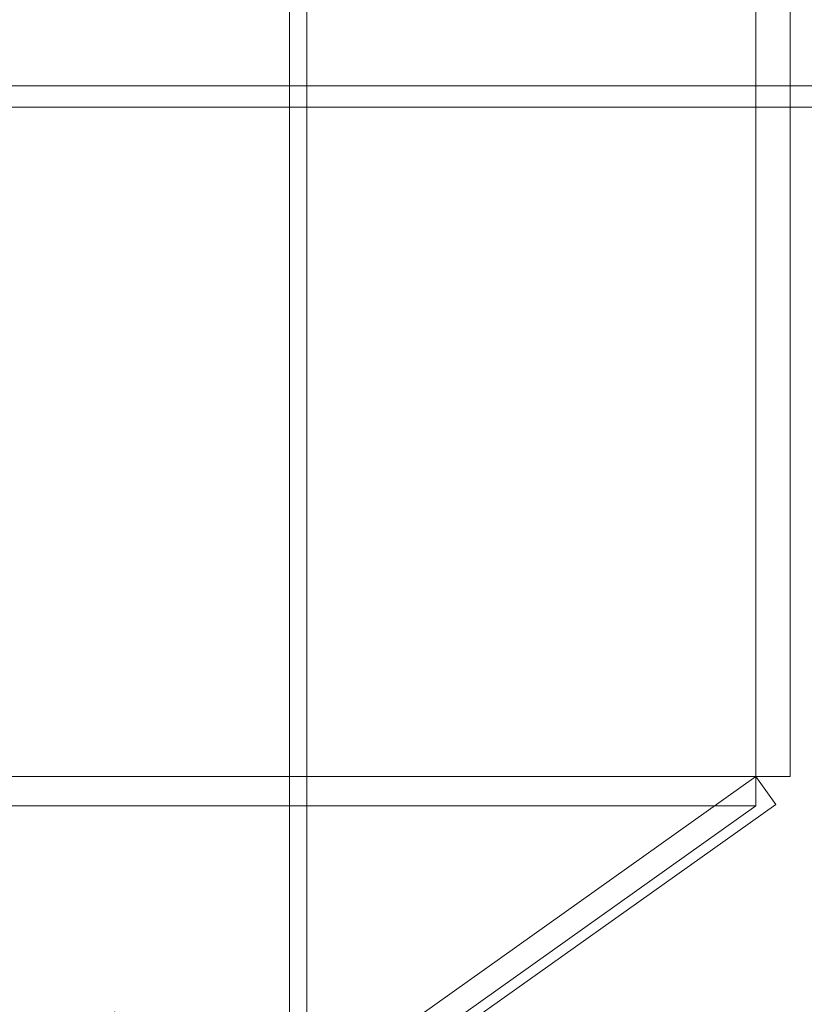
# Model space of a CAD drawing. Header units: millimetres. Extents: x -4395 to 65662, y -65530 to 6847.
# Tile 416 of 656: x 1553 to 1736, y -33653 to -33423. Entities that reach past the tile are written whole.
import ezdxf

# ---------------------------------------------------------------- set-up
doc = ezdxf.new("R2010")
doc.units = ezdxf.units.MM
for name, color, linetype, lineweight in [('COTAS_O', 1, 'Continuous', 0), ('frontal_C03', 7, 'Continuous', 0), ('frontal_secador', 7, 'Continuous', 0), ('frontal_tolva', 7, 'Continuous', 0)]:
    doc.layers.add(name, color=color, linetype=linetype, lineweight=lineweight)
doc.dimstyles.new('R19_100', dxfattribs={"dimtxt": 250, "dimasz": 150, "dimexe": 150, "dimexo": 80, "dimgap": 100, "dimtad": 1, "dimtih": 1, "dimtoh": 1, "dimdsep": 46, "dimcen": 0.09, "dimadec": 0, "dimazin": 0, "dimtfac": 1, "dimtdec": 4, "dimtofl": 0, "dimtmove": 0, "dimatfit": 3, "dimfxl": 1, "dimtolj": 1, "dimtzin": 0, "dimarcsym": 0})

# ---------------------------------------------------------------- blocks, each defined once
blk = doc.blocks.new('DIM_R33_43')
at = {"layer": 'COTAS_O'}
for p, q in [((-1725, -33700), (-1575, -33655)), ((1725, -33700), (1575, -33655)), ((-1725, -34400), (-1725, -33700)), ((-1725, -33700), (1725, -33700)), ((-1725, -33700), (-1575, -33745)), ((1725, -33700), (1575, -33745)), ((1725, -34400), (1725, -33700))]:
    blk.add_line(p, q, dxfattribs=at)
blk.add_text('3450 O', height=250, dxfattribs=at).set_placement((0, -33600))

msp = doc.modelspace()

# ---------------------------------------------------------------- linework, layer by layer
at = {"layer": 'frontal_C03'}
for p, q in [((1616, -33352.082), (1616, -35988)), ((1620, -35988), (1620, -33352.082))]:
    msp.add_line(p, q, dxfattribs=at)
at = {"layer": 'frontal_secador'}
for p, q in [((1325, -33438.5), (2125, -33438.5)), ((1325, -33443.5), (2125, -33443.5))]:
    msp.add_line(p, q, dxfattribs=at)
at = {"layer": 'frontal_tolva'}
for p, q in [((1725, -32700), (1725, -33600)), ((1733, -33600), (1733, -32700)), ((1725, -33600), (-1725, -33600)), ((1725, -33600), (600, -34400)), ((1725, -33600), (1725, -33606.849)), ((1725, -33600), (1733, -33600)), ((1725, -33600), (1729.636, -33606.52)), ((1725, -33606.849), (-1725, -33606.849)), ((600, -34406.849), (1725, -33606.849)), ((604.636, -34406.52), (1729.636, -33606.52))]:
    msp.add_line(p, q, dxfattribs=at)

# ---------------------------------------------------------------- dimensions: what is measured, and where the dimension line sits
at = {"layer": 'COTAS_O'}
dim = msp.add_aligned_dim(p1=(-1725, -34400), p2=(1725, -34400), distance=700, text='<> O', dimstyle='R19_100', dxfattribs=at)
dim.commit()
dim.dimension.update_dxf_attribs({"geometry": 'DIM_R33_43', "text_midpoint": (0, -33700)})

doc.saveas('drawing.dxf')
